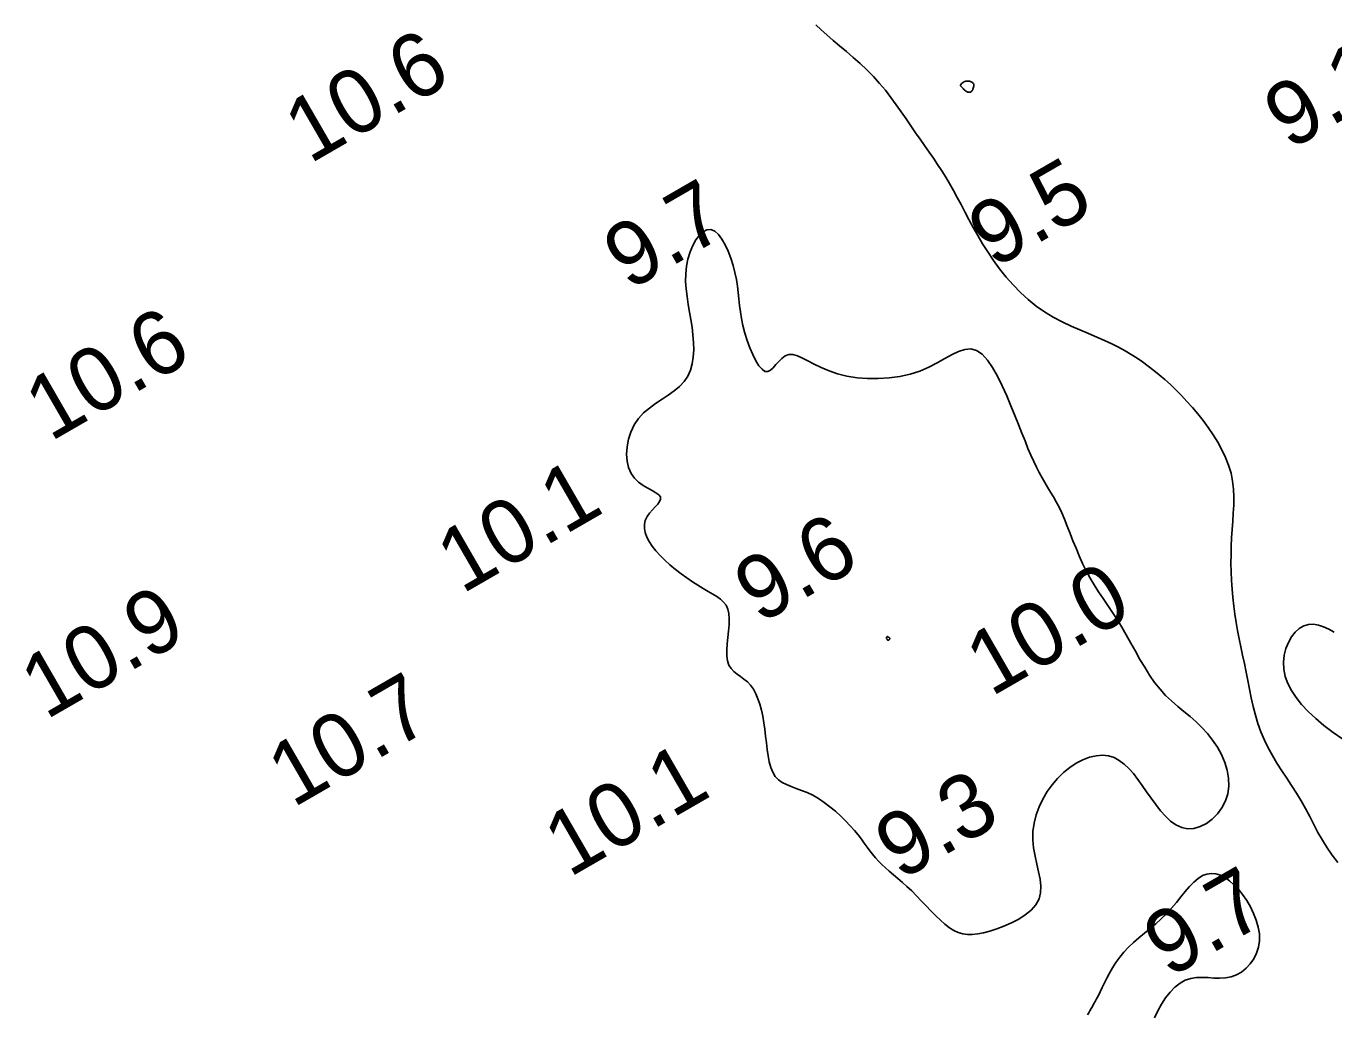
# Model space of a CAD drawing. Extents: x 3024098 to 3056816, y 418252 to 509144.
# Drawn here: x 3036603.9 to 3036706.3, y 419643.3 to 419720.6 of the extents above; entities that cross this region are included whole.
import ezdxf

# ---------------------------------------------------------------- set-up
doc = ezdxf.new("R2010")
doc.units = 0
doc.layers.add('V-CHAN-CONT-EL10', color=7, linetype='Continuous')
doc.layers.add('V-TOPO-SOUN-0911', color=7, linetype='Continuous')

msp = doc.modelspace()

# ---------------------------------------------------------------- linework, layer by layer
at = {"layer": 'V-CHAN-CONT-EL10'}
for points in [[(3036665.71, 419720.69), (3036666.12, 419720.3), (3036666.57, 419719.9), (3036667.06, 419719.48), (3036667.57, 419719.05), (3036668.1, 419718.61), (3036668.64, 419718.14), (3036669.18, 419717.66), (3036669.71, 419717.17), (3036670.22, 419716.65), (3036670.7, 419716.11), (3036671.16, 419715.57), (3036671.59, 419715.01), (3036672, 419714.44), (3036672.4, 419713.88), (3036672.78, 419713.32), (3036673.15, 419712.78), (3036673.52, 419712.24), (3036673.87, 419711.73), (3036674.22, 419711.23), (3036674.57, 419710.73), (3036674.91, 419710.25), (3036675.24, 419709.76), (3036675.56, 419709.27), (3036675.88, 419708.77), (3036676.18, 419708.26), (3036676.48, 419707.73), (3036676.78, 419707.18), (3036677.08, 419706.62), (3036677.38, 419706.04), (3036677.7, 419705.44), (3036678.03, 419704.83), (3036678.38, 419704.2), (3036678.77, 419703.55), (3036679.18, 419702.9), (3036679.63, 419702.24), (3036680.1, 419701.59), (3036680.61, 419700.94), (3036681.15, 419700.32), (3036681.73, 419699.73), (3036682.33, 419699.17), (3036682.96, 419698.66), (3036683.62, 419698.21), (3036684.3, 419697.8), (3036685, 419697.44), (3036685.69, 419697.1), (3036686.38, 419696.8), (3036687.06, 419696.52), (3036687.7, 419696.24), (3036688.32, 419695.98), (3036688.89, 419695.71), (3036689.42, 419695.44), (3036689.93, 419695.17), (3036690.4, 419694.88), (3036690.86, 419694.59), (3036691.3, 419694.29), (3036691.74, 419693.97), (3036692.17, 419693.63), (3036692.6, 419693.28), (3036693.03, 419692.9), (3036693.47, 419692.51), (3036693.9, 419692.1), (3036694.34, 419691.66), (3036694.77, 419691.2), (3036695.2, 419690.72), (3036695.62, 419690.22), (3036696.04, 419689.7), (3036696.44, 419689.15), (3036696.83, 419688.58), (3036697.19, 419688), (3036697.51, 419687.4), (3036697.8, 419686.8), (3036698.03, 419686.19), (3036698.22, 419685.57), (3036698.34, 419684.95), (3036698.41, 419684.33), (3036698.44, 419683.71), (3036698.43, 419683.08), (3036698.4, 419682.45), (3036698.36, 419681.81), (3036698.31, 419681.17), (3036698.26, 419680.51), (3036698.23, 419679.85), (3036698.22, 419679.18), (3036698.21, 419678.52), (3036698.23, 419677.84), (3036698.25, 419677.17), (3036698.3, 419676.5), (3036698.35, 419675.83), (3036698.43, 419675.17), (3036698.52, 419674.52), (3036698.62, 419673.88), (3036698.74, 419673.24), (3036698.87, 419672.6), (3036699, 419671.96), (3036699.13, 419671.31), (3036699.27, 419670.66), (3036699.4, 419670), (3036699.53, 419669.33), (3036699.67, 419668.66), (3036699.81, 419667.98), (3036699.96, 419667.3), (3036700.14, 419666.63), (3036700.33, 419665.96), (3036700.56, 419665.31), (3036700.83, 419664.67), (3036701.13, 419664.05), (3036701.46, 419663.45), (3036701.82, 419662.85), (3036702.2, 419662.27), (3036702.58, 419661.68), (3036702.97, 419661.1), (3036703.35, 419660.51), (3036703.71, 419659.91), (3036704.05, 419659.3), (3036704.38, 419658.68), (3036704.7, 419658.06), (3036705.03, 419657.44), (3036705.38, 419656.83), (3036705.74, 419656.23), (3036706.15, 419655.64), (3036706.59, 419655.08)], [(3036706.98, 419664.73), (3036706.22, 419665.27), (3036705.5, 419665.81), (3036704.85, 419666.36), (3036704.27, 419666.91), (3036703.75, 419667.45), (3036703.31, 419668), (3036702.95, 419668.55), (3036702.67, 419669.11), (3036702.47, 419669.66), (3036702.36, 419670.22), (3036702.33, 419670.77), (3036702.39, 419671.31), (3036702.52, 419671.83), (3036702.71, 419672.32), (3036702.95, 419672.75), (3036703.24, 419673.12), (3036703.57, 419673.41), (3036703.92, 419673.62), (3036704.29, 419673.73), (3036704.67, 419673.74), (3036705.07, 419673.68), (3036705.47, 419673.55), (3036705.88, 419673.36), (3036706.29, 419673.12)], [(3036692.22, 419642.9), (3036692.48, 419643.46), (3036692.78, 419643.99), (3036693.1, 419644.48), (3036693.46, 419644.93), (3036693.83, 419645.31), (3036694.23, 419645.63), (3036694.64, 419645.85), (3036695.08, 419645.99), (3036695.52, 419646.06), (3036695.97, 419646.07), (3036696.43, 419646.06), (3036696.88, 419646.03), (3036697.33, 419646.02), (3036697.78, 419646.04), (3036698.22, 419646.12), (3036698.64, 419646.28), (3036699.04, 419646.5), (3036699.4, 419646.79), (3036699.73, 419647.14), (3036700, 419647.53), (3036700.22, 419647.97), (3036700.37, 419648.45), (3036700.44, 419648.95), (3036700.44, 419649.48), (3036700.35, 419650.01), (3036700.2, 419650.55), (3036699.99, 419651.09), (3036699.74, 419651.6), (3036699.45, 419652.1), (3036699.13, 419652.56), (3036698.8, 419652.98), (3036698.45, 419653.34), (3036698.1, 419653.65), (3036697.75, 419653.9), (3036697.39, 419654.08), (3036697.04, 419654.18), (3036696.68, 419654.22), (3036696.33, 419654.17), (3036695.99, 419654.05), (3036695.65, 419653.83), (3036695.31, 419653.55), (3036694.98, 419653.2), (3036694.64, 419652.81), (3036694.29, 419652.39), (3036693.94, 419651.95), (3036693.56, 419651.5), (3036693.17, 419651.07), (3036692.75, 419650.66), (3036692.32, 419650.27), (3036691.88, 419649.9), (3036691.44, 419649.54), (3036691.01, 419649.17), (3036690.59, 419648.81), (3036690.2, 419648.44), (3036689.83, 419648.06), (3036689.5, 419647.66), (3036689.2, 419647.25), (3036688.94, 419646.83), (3036688.7, 419646.42), (3036688.49, 419646.02), (3036688.3, 419645.64), (3036688.13, 419645.28), (3036687.97, 419644.95), (3036687.83, 419644.67), (3036687.69, 419644.41), (3036687.57, 419644.19), (3036687.46, 419643.98), (3036687.36, 419643.8), (3036687.26, 419643.63), (3036687.16, 419643.47), (3036687.08, 419643.31), (3036686.99, 419643.14)]]:
    msp.add_lwpolyline(points, dxfattribs=at)
for points in [[(3036677.13, 419715.82), (3036677.1, 419715.84), (3036677.08, 419715.86), (3036677.06, 419715.89), (3036677.04, 419715.92), (3036677.04, 419715.95), (3036677.04, 419715.98), (3036677.05, 419716.01), (3036677.08, 419716.05), (3036677.12, 419716.1), (3036677.18, 419716.14), (3036677.24, 419716.18), (3036677.3, 419716.22), (3036677.37, 419716.25), (3036677.45, 419716.28), (3036677.52, 419716.29), (3036677.6, 419716.29), (3036677.67, 419716.29), (3036677.74, 419716.27), (3036677.81, 419716.25), (3036677.87, 419716.23), (3036677.92, 419716.2), (3036677.97, 419716.17), (3036678.01, 419716.13), (3036678.04, 419716.1), (3036678.06, 419716.08), (3036678.08, 419716.05), (3036678.08, 419716.02), (3036678.09, 419715.98), (3036678.08, 419715.94), (3036678.08, 419715.9), (3036678.06, 419715.85), (3036678.05, 419715.8), (3036678.03, 419715.74), (3036678.01, 419715.68), (3036677.99, 419715.61), (3036677.96, 419715.56), (3036677.92, 419715.51), (3036677.88, 419715.46), (3036677.84, 419715.43), (3036677.79, 419715.41), (3036677.73, 419715.41), (3036677.67, 419715.41), (3036677.62, 419715.43), (3036677.56, 419715.45), (3036677.5, 419715.47), (3036677.44, 419715.5), (3036677.4, 419715.54), (3036677.35, 419715.57), (3036677.32, 419715.6), (3036677.29, 419715.64), (3036677.26, 419715.67), (3036677.23, 419715.7), (3036677.21, 419715.73), (3036677.18, 419715.76), (3036677.16, 419715.79)], [(3036673.58, 419652.47), (3036673.96, 419652.08), (3036674.34, 419651.68), (3036674.71, 419651.29), (3036675.09, 419650.91), (3036675.46, 419650.56), (3036675.82, 419650.24), (3036676.17, 419649.97), (3036676.52, 419649.76), (3036676.86, 419649.6), (3036677.21, 419649.5), (3036677.58, 419649.44), (3036677.96, 419649.44), (3036678.38, 419649.48), (3036678.83, 419649.57), (3036679.33, 419649.7), (3036679.87, 419649.88), (3036680.44, 419650.09), (3036681.02, 419650.35), (3036681.59, 419650.65), (3036682.11, 419650.98), (3036682.56, 419651.35), (3036682.93, 419651.77), (3036683.19, 419652.22), (3036683.31, 419652.71), (3036683.33, 419653.23), (3036683.27, 419653.78), (3036683.15, 419654.36), (3036683.01, 419654.96), (3036682.87, 419655.58), (3036682.75, 419656.22), (3036682.69, 419656.86), (3036682.71, 419657.51), (3036682.8, 419658.17), (3036682.96, 419658.81), (3036683.19, 419659.44), (3036683.48, 419660.05), (3036683.82, 419660.63), (3036684.21, 419661.17), (3036684.64, 419661.67), (3036685.1, 419662.12), (3036685.59, 419662.52), (3036686.1, 419662.85), (3036686.62, 419663.12), (3036687.15, 419663.32), (3036687.66, 419663.44), (3036688.16, 419663.48), (3036688.63, 419663.44), (3036689.06, 419663.3), (3036689.47, 419663.08), (3036689.86, 419662.79), (3036690.23, 419662.44), (3036690.58, 419662.04), (3036690.92, 419661.59), (3036691.26, 419661.12), (3036691.61, 419660.62), (3036691.96, 419660.11), (3036692.32, 419659.61), (3036692.7, 419659.13), (3036693.09, 419658.7), (3036693.49, 419658.32), (3036693.91, 419658.02), (3036694.36, 419657.81), (3036694.82, 419657.72), (3036695.31, 419657.75), (3036695.8, 419657.89), (3036696.29, 419658.14), (3036696.75, 419658.48), (3036697.16, 419658.89), (3036697.51, 419659.37), (3036697.79, 419659.9), (3036697.98, 419660.47), (3036698.06, 419661.07), (3036698.03, 419661.68), (3036697.92, 419662.3), (3036697.73, 419662.92), (3036697.47, 419663.53), (3036697.15, 419664.11), (3036696.78, 419664.67), (3036696.38, 419665.19), (3036695.94, 419665.66), (3036695.48, 419666.1), (3036695.01, 419666.51), (3036694.53, 419666.91), (3036694.05, 419667.31), (3036693.57, 419667.73), (3036693.1, 419668.17), (3036692.66, 419668.66), (3036692.24, 419669.19), (3036691.84, 419669.76), (3036691.46, 419670.37), (3036691.09, 419670.99), (3036690.73, 419671.63), (3036690.37, 419672.27), (3036690.02, 419672.9), (3036689.66, 419673.51), (3036689.3, 419674.1), (3036688.93, 419674.66), (3036688.57, 419675.21), (3036688.21, 419675.75), (3036687.85, 419676.28), (3036687.51, 419676.82), (3036687.18, 419677.36), (3036686.88, 419677.92), (3036686.59, 419678.5), (3036686.32, 419679.09), (3036686.08, 419679.69), (3036685.84, 419680.28), (3036685.62, 419680.86), (3036685.4, 419681.43), (3036685.18, 419681.96), (3036684.97, 419682.46), (3036684.75, 419682.91), (3036684.53, 419683.33), (3036684.31, 419683.73), (3036684.08, 419684.1), (3036683.86, 419684.47), (3036683.64, 419684.84), (3036683.42, 419685.22), (3036683.2, 419685.62), (3036682.98, 419686.04), (3036682.77, 419686.5), (3036682.55, 419686.99), (3036682.32, 419687.52), (3036682.09, 419688.1), (3036681.84, 419688.71), (3036681.57, 419689.38), (3036681.29, 419690.09), (3036680.98, 419690.85), (3036680.65, 419691.64), (3036680.31, 419692.42), (3036679.94, 419693.17), (3036679.55, 419693.85), (3036679.15, 419694.43), (3036678.73, 419694.89), (3036678.3, 419695.19), (3036677.85, 419695.31), (3036677.38, 419695.27), (3036676.89, 419695.11), (3036676.37, 419694.86), (3036675.81, 419694.55), (3036675.2, 419694.21), (3036674.55, 419693.88), (3036673.85, 419693.57), (3036673.08, 419693.33), (3036672.28, 419693.15), (3036671.44, 419693.04), (3036670.59, 419692.98), (3036669.75, 419692.99), (3036668.93, 419693.05), (3036668.14, 419693.17), (3036667.41, 419693.35), (3036666.74, 419693.58), (3036666.13, 419693.84), (3036665.58, 419694.11), (3036665.09, 419694.37), (3036664.65, 419694.59), (3036664.26, 419694.77), (3036663.9, 419694.87), (3036663.58, 419694.87), (3036663.3, 419694.76), (3036663.04, 419694.57), (3036662.8, 419694.33), (3036662.58, 419694.08), (3036662.37, 419693.83), (3036662.16, 419693.65), (3036661.94, 419693.54), (3036661.72, 419693.55), (3036661.49, 419693.71), (3036661.24, 419693.99), (3036661, 419694.38), (3036660.76, 419694.86), (3036660.54, 419695.39), (3036660.33, 419695.96), (3036660.15, 419696.55), (3036660, 419697.13), (3036659.88, 419697.68), (3036659.8, 419698.21), (3036659.73, 419698.72), (3036659.68, 419699.23), (3036659.62, 419699.73), (3036659.56, 419700.23), (3036659.48, 419700.75), (3036659.37, 419701.29), (3036659.22, 419701.85), (3036659.05, 419702.42), (3036658.84, 419702.96), (3036658.61, 419703.47), (3036658.35, 419703.91), (3036658.08, 419704.27), (3036657.79, 419704.53), (3036657.49, 419704.65), (3036657.18, 419704.63), (3036656.88, 419704.48), (3036656.59, 419704.21), (3036656.31, 419703.85), (3036656.06, 419703.41), (3036655.85, 419702.9), (3036655.69, 419702.35), (3036655.57, 419701.78), (3036655.52, 419701.19), (3036655.51, 419700.6), (3036655.55, 419700.01), (3036655.62, 419699.41), (3036655.71, 419698.8), (3036655.81, 419698.2), (3036655.91, 419697.6), (3036656.01, 419697), (3036656.08, 419696.4), (3036656.13, 419695.81), (3036656.14, 419695.23), (3036656.11, 419694.67), (3036656.03, 419694.14), (3036655.89, 419693.64), (3036655.68, 419693.17), (3036655.4, 419692.75), (3036655.04, 419692.37), (3036654.62, 419692.02), (3036654.15, 419691.69), (3036653.66, 419691.36), (3036653.16, 419691.03), (3036652.67, 419690.68), (3036652.22, 419690.29), (3036651.82, 419689.85), (3036651.49, 419689.35), (3036651.22, 419688.8), (3036651.03, 419688.23), (3036650.92, 419687.65), (3036650.88, 419687.07), (3036650.92, 419686.52), (3036651.03, 419686.01), (3036651.23, 419685.56), (3036651.5, 419685.18), (3036651.82, 419684.87), (3036652.18, 419684.61), (3036652.54, 419684.39), (3036652.88, 419684.21), (3036653.18, 419684.04), (3036653.4, 419683.88), (3036653.53, 419683.72), (3036653.55, 419683.55), (3036653.47, 419683.36), (3036653.32, 419683.15), (3036653.12, 419682.93), (3036652.9, 419682.7), (3036652.68, 419682.44), (3036652.49, 419682.17), (3036652.35, 419681.88), (3036652.28, 419681.57), (3036652.28, 419681.25), (3036652.34, 419680.92), (3036652.47, 419680.57), (3036652.65, 419680.21), (3036652.89, 419679.85), (3036653.18, 419679.48), (3036653.51, 419679.12), (3036653.88, 419678.75), (3036654.28, 419678.39), (3036654.71, 419678.04), (3036655.15, 419677.7), (3036655.6, 419677.38), (3036656.04, 419677.07), (3036656.47, 419676.79), (3036656.89, 419676.54), (3036657.28, 419676.31), (3036657.64, 419676.11), (3036657.96, 419675.91), (3036658.24, 419675.7), (3036658.48, 419675.48), (3036658.67, 419675.23), (3036658.81, 419674.93), (3036658.9, 419674.58), (3036658.93, 419674.17), (3036658.91, 419673.71), (3036658.87, 419673.21), (3036658.81, 419672.71), (3036658.76, 419672.2), (3036658.73, 419671.71), (3036658.73, 419671.27), (3036658.78, 419670.87), (3036658.9, 419670.54), (3036659.07, 419670.27), (3036659.29, 419670.04), (3036659.54, 419669.84), (3036659.8, 419669.64), (3036660.07, 419669.44), (3036660.34, 419669.22), (3036660.59, 419668.96), (3036660.81, 419668.65), (3036661, 419668.3), (3036661.17, 419667.91), (3036661.32, 419667.48), (3036661.44, 419667.02), (3036661.55, 419666.53), (3036661.64, 419666.03), (3036661.71, 419665.51), (3036661.77, 419664.98), (3036661.83, 419664.45), (3036661.89, 419663.93), (3036661.96, 419663.43), (3036662.06, 419662.96), (3036662.18, 419662.53), (3036662.33, 419662.15), (3036662.53, 419661.82), (3036662.78, 419661.56), (3036663.07, 419661.35), (3036663.41, 419661.18), (3036663.78, 419661.03), (3036664.17, 419660.88), (3036664.59, 419660.73), (3036665.03, 419660.56), (3036665.47, 419660.35), (3036665.92, 419660.09), (3036666.37, 419659.79), (3036666.81, 419659.45), (3036667.24, 419659.09), (3036667.65, 419658.72), (3036668.04, 419658.34), (3036668.4, 419657.96), (3036668.72, 419657.59), (3036669.01, 419657.24), (3036669.27, 419656.91), (3036669.5, 419656.59), (3036669.72, 419656.29), (3036669.93, 419656), (3036670.15, 419655.72), (3036670.37, 419655.45), (3036670.61, 419655.18), (3036670.87, 419654.92), (3036671.16, 419654.66), (3036671.46, 419654.39), (3036671.79, 419654.11), (3036672.13, 419653.82), (3036672.48, 419653.52), (3036672.84, 419653.19), (3036673.21, 419652.85)], [(3036671.25, 419672.67), (3036671.25, 419672.69), (3036671.25, 419672.71), (3036671.25, 419672.73), (3036671.25, 419672.74), (3036671.26, 419672.75), (3036671.27, 419672.76), (3036671.28, 419672.77), (3036671.3, 419672.77), (3036671.31, 419672.77), (3036671.33, 419672.76), (3036671.35, 419672.75), (3036671.37, 419672.74), (3036671.39, 419672.73), (3036671.41, 419672.72), (3036671.43, 419672.71), (3036671.45, 419672.7), (3036671.46, 419672.69), (3036671.47, 419672.68), (3036671.48, 419672.67), (3036671.49, 419672.66), (3036671.49, 419672.66), (3036671.5, 419672.65), (3036671.5, 419672.63), (3036671.5, 419672.62), (3036671.5, 419672.61), (3036671.49, 419672.59), (3036671.48, 419672.58), (3036671.48, 419672.56), (3036671.47, 419672.55), (3036671.46, 419672.54), (3036671.45, 419672.53), (3036671.43, 419672.52), (3036671.42, 419672.51), (3036671.41, 419672.5), (3036671.39, 419672.5), (3036671.38, 419672.5), (3036671.37, 419672.5), (3036671.36, 419672.5), (3036671.35, 419672.5), (3036671.34, 419672.5), (3036671.33, 419672.5), (3036671.33, 419672.5), (3036671.33, 419672.5), (3036671.32, 419672.5), (3036671.32, 419672.51), (3036671.31, 419672.51), (3036671.31, 419672.52), (3036671.3, 419672.53), (3036671.29, 419672.54), (3036671.28, 419672.56), (3036671.28, 419672.57), (3036671.27, 419672.59), (3036671.26, 419672.61), (3036671.25, 419672.62), (3036671.25, 419672.65)]]:
    msp.add_lwpolyline(points, close=True, dxfattribs=at)

# ---------------------------------------------------------------- texts
at = {"layer": 'V-TOPO-SOUN-0911'}
for s, p in [('10.6 ', (3036626.06, 419709.76)), ('9.1', (3036702.78, 419710.82)), ('9.5', (3036679.63, 419701.55)), ('9.7', (3036651.06, 419699.82)), ('10.6 ', (3036605.75, 419688)), ('10.1 ', (3036637.99, 419676.07)), ('9.6', (3036661.3, 419673.71)), ('10.0 ', (3036679.43, 419668.02)), ('10.9 ', (3036605.4, 419666.21)), ('10.7 ', (3036624.75, 419659.32)), ('10.1 ', (3036646.39, 419653.86)), ('9.3', (3036672.32, 419653.62)), ('9.7', (3036693.35, 419645.98))]:
    msp.add_text(s, height=5, rotation=30, dxfattribs=at).set_placement(p)

doc.saveas('drawing.dxf')
